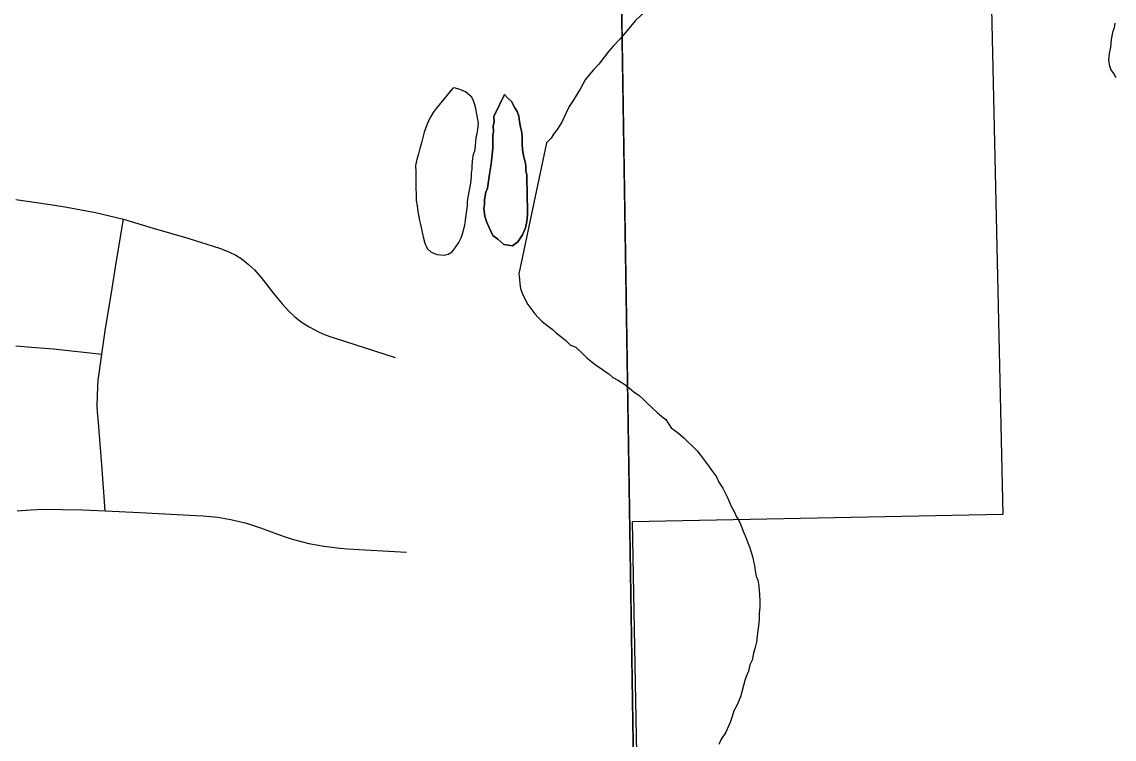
# Model space of a CAD drawing. Extents: x 103424 to 290657, y 38711 to 110967.
# Drawn here: x 214250.4434 to 214250.7107, y 40214.342 to 40214.5177 of the extents above; entities that cross this region are included whole.
import ezdxf

# ---------------------------------------------------------------- set-up
doc = ezdxf.new("R2010")
doc.units = 0
for name, color, linetype in [('GM_X_City_Street', 7, 'Continuous'), ('GM_X_Corporation', 7, 'Continuous'), ('GM_X_Minor_Lake', 7, 'Continuous'), ('GM_X_Minor_River', 7, 'Continuous')]:
    doc.layers.add(name, color=color, linetype=linetype)

msp = doc.modelspace()

# ---------------------------------------------------------------- linework, layer by layer
at = {"layer": 'GM_X_City_Street'}
for points in [[(214250.44191, 40214.47414), (214250.44643, 40214.47354), (214250.4509, 40214.47289), (214250.45439, 40214.47232), (214250.45789, 40214.47168), (214250.46137, 40214.47098), (214250.46483, 40214.47021), (214250.46829, 40214.46938)], [(214250.46381, 40214.39795), (214250.46292, 40214.40923), (214250.46204, 40214.42052), (214250.46189, 40214.42209), (214250.46182, 40214.42367), (214250.46195, 40214.42842), (214250.46209, 40214.42999), (214250.4623, 40214.43156), (214250.46296, 40214.43634), (214250.46386, 40214.44258), (214250.4652, 40214.45087), (214250.46654, 40214.45916), (214250.46829, 40214.46938)], [(214250.46829, 40214.46938), (214250.47549, 40214.4672), (214250.48399, 40214.4647), (214250.49178, 40214.46223), (214250.49401, 40214.46139), (214250.49576, 40214.46051), (214250.49731, 40214.45956), (214250.49887, 40214.4583), (214250.50028, 40214.45699), (214250.50194, 40214.45509), (214250.50506, 40214.45111), (214250.50712, 40214.4486), (214250.50873, 40214.44684), (214250.5102, 40214.44541), (214250.51131, 40214.44456), (214250.51248, 40214.44377), (214250.51366, 40214.44302), (214250.51489, 40214.44234), (214250.51614, 40214.44171), (214250.51742, 40214.44114), (214250.51873, 40214.44064), (214250.52005, 40214.4402), (214250.53477, 40214.43553)], [(214250.44187, 40214.43831), (214250.44576, 40214.43803), (214250.45116, 40214.43758), (214250.46296, 40214.43634)], [(214250.44224, 40214.39798), (214250.44549, 40214.39819), (214250.44871, 40214.39833), (214250.45325, 40214.39825), (214250.4583, 40214.39816), (214250.46381, 40214.39795), (214250.47226, 40214.39753), (214250.48599, 40214.39684), (214250.48779, 40214.39675), (214250.48957, 40214.39659), (214250.49135, 40214.39637), (214250.49312, 40214.39609), (214250.49487, 40214.39575), (214250.49663, 40214.39535), (214250.49836, 40214.39489), (214250.50009, 40214.39436), (214250.50177, 40214.39378), (214250.50622, 40214.39215), (214250.50804, 40214.39152), (214250.50989, 40214.39095), (214250.51174, 40214.39044), (214250.51361, 40214.38999), (214250.51548, 40214.3896), (214250.51738, 40214.38928), (214250.5193, 40214.38902), (214250.52119, 40214.38881), (214250.52311, 40214.38867), (214250.53749, 40214.38784)]]:
    msp.add_lwpolyline(points, dxfattribs=at)
at = {"layer": 'GM_X_Corporation'}
for points in [[(214249.54399, 40213.78425), (214249.59497, 40213.78534), (214249.64558, 40213.78648), (214249.67196, 40213.78719), (214249.69835, 40213.78791), (214249.74105, 40213.78906), (214249.76925, 40213.78989), (214250.15944, 40213.79934), (214250.28071, 40213.80417), (214250.59348, 40213.81421), (214250.60357, 40213.81454), (214250.59563, 40214.17445), (214250.59525, 40214.19876), (214250.59475, 40214.23045), (214250.59416, 40214.26814), (214250.58213, 40215.03302), (214250.58214, 40215.03695), (214250.58101, 40215.10125), (214247.88425, 40215.10125)], [(214250.36597, 40214.71483), (214250.54917, 40214.71919), (214250.55952, 40214.70799), (214250.56705, 40214.69694), (214250.57635, 40214.68765), (214250.58677, 40214.67847), (214250.58476, 40214.82113), (214250.67389, 40214.82329), (214250.68345, 40214.39707), (214250.59272, 40214.39529), (214250.59512, 40214.26842)]]:
    msp.add_lwpolyline(points, dxfattribs=at)
msp.add_lwpolyline([(214252.9169, 40215.10125), (214250.58101, 40215.10125), (214250.58214, 40215.03695), (214250.58213, 40215.03302), (214250.59416, 40214.26814), (214250.59475, 40214.23045), (214250.59525, 40214.19876), (214250.59563, 40214.17445), (214250.60357, 40213.81454), (214251.4935, 40213.84402), (214251.49479, 40213.84407), (214251.89403, 40213.85729), (214251.9103, 40213.85774), (214252.15851, 40213.8645), (214252.94541, 40213.88639), (214252.94345, 40213.98349), (214252.94211, 40214.05193), (214252.9379, 40214.25624), (214252.93476, 40214.40518), (214252.93118, 40214.55366), (214252.92091, 40214.97111)], close=True, dxfattribs=at)
at = {"layer": 'GM_X_Minor_Lake'}
for points in [[(214250.54888, 40214.50147), (214250.54479, 40214.49645), (214250.54405, 40214.49549), (214250.5435, 40214.49453), (214250.54295, 40214.49357), (214250.5424, 40214.49223), (214250.54186, 40214.4907), (214250.5415, 40214.48936), (214250.54115, 40214.48802), (214250.54079, 40214.48669), (214250.54044, 40214.48535), (214250.54008, 40214.48401), (214250.53973, 40214.48249), (214250.53976, 40214.48097), (214250.53978, 40214.47982), (214250.5398, 40214.47849), (214250.53983, 40214.47697), (214250.53985, 40214.47545), (214250.53988, 40214.47393), (214250.5401, 40214.47261), (214250.54031, 40214.47128), (214250.54052, 40214.46995), (214250.54073, 40214.46901), (214250.54094, 40214.46806), (214250.54156, 40214.46503), (214250.54197, 40214.46351), (214250.54256, 40214.46219), (214250.54353, 40214.46126), (214250.54505, 40214.46072), (214250.54677, 40214.46056), (214250.54771, 40214.46077), (214250.54865, 40214.46135), (214250.54939, 40214.46232), (214250.55032, 40214.46366), (214250.55087, 40214.46481), (214250.55123, 40214.46577), (214250.55176, 40214.46787), (214250.55193, 40214.46921), (214250.5521, 40214.47035), (214250.55227, 40214.47149), (214250.55244, 40214.47264), (214250.55242, 40214.47359), (214250.55259, 40214.47473), (214250.55294, 40214.47645), (214250.55329, 40214.47817), (214250.55345, 40214.47969), (214250.55343, 40214.48064), (214250.55361, 40214.48159), (214250.55359, 40214.48254), (214250.55375, 40214.48426), (214250.55392, 40214.48521), (214250.55428, 40214.48636), (214250.5546, 40214.48941), (214250.55478, 40214.49036), (214250.55495, 40214.49131), (214250.55511, 40214.49284), (214250.5549, 40214.49416), (214250.55469, 40214.49511), (214250.55448, 40214.49644), (214250.55427, 40214.49738), (214250.55388, 40214.49833), (214250.55348, 40214.49927), (214250.55194, 40214.50057), (214250.5506, 40214.50112), (214250.54926, 40214.50148), (214250.54888, 40214.50147)], [(214250.54888, 40214.50147), (214250.54479, 40214.49645), (214250.54405, 40214.49549), (214250.5435, 40214.49453), (214250.54295, 40214.49357), (214250.5424, 40214.49223), (214250.54186, 40214.4907), (214250.5415, 40214.48936), (214250.54115, 40214.48802), (214250.54079, 40214.48669), (214250.54044, 40214.48535), (214250.54008, 40214.48401), (214250.53973, 40214.48249), (214250.53976, 40214.48097), (214250.53978, 40214.47982), (214250.5398, 40214.47849), (214250.53983, 40214.47697), (214250.53985, 40214.47545), (214250.53988, 40214.47393), (214250.5401, 40214.47261), (214250.54031, 40214.47128), (214250.54052, 40214.46995), (214250.54073, 40214.46901), (214250.54094, 40214.46806), (214250.54156, 40214.46503), (214250.54197, 40214.46351), (214250.54256, 40214.46219), (214250.54353, 40214.46126), (214250.54505, 40214.46072), (214250.54677, 40214.46056), (214250.54771, 40214.46077), (214250.54865, 40214.46135), (214250.54939, 40214.46232)], [(214250.54939, 40214.46232), (214250.55032, 40214.46366), (214250.55087, 40214.46481), (214250.55123, 40214.46577), (214250.55176, 40214.46787), (214250.55193, 40214.46921), (214250.5521, 40214.47035), (214250.55227, 40214.47149), (214250.55244, 40214.47264), (214250.55242, 40214.47359), (214250.55259, 40214.47473), (214250.55294, 40214.47645), (214250.55329, 40214.47817), (214250.55345, 40214.47969), (214250.55343, 40214.48064), (214250.55361, 40214.48159), (214250.55359, 40214.48254), (214250.55375, 40214.48426), (214250.55392, 40214.48521), (214250.55428, 40214.48636), (214250.5546, 40214.48941), (214250.55478, 40214.49036), (214250.55495, 40214.49131), (214250.55511, 40214.49284), (214250.5549, 40214.49416), (214250.55469, 40214.49511), (214250.55448, 40214.49644), (214250.55427, 40214.49738), (214250.55388, 40214.49833), (214250.55348, 40214.49927), (214250.55194, 40214.50057), (214250.5506, 40214.50112), (214250.54926, 40214.50148), (214250.54888, 40214.50147)], [(214250.56147, 40214.49985), (214250.55891, 40214.49448), (214250.55894, 40214.49315), (214250.55876, 40214.49219), (214250.55879, 40214.49086), (214250.55861, 40214.48991), (214250.55863, 40214.48896), (214250.55865, 40214.48801), (214250.55867, 40214.48687), (214250.55851, 40214.48515), (214250.55835, 40214.48363), (214250.55818, 40214.4823), (214250.55801, 40214.48134), (214250.55784, 40214.48039), (214250.55767, 40214.47925), (214250.5575, 40214.4781), (214250.55733, 40214.47696), (214250.55697, 40214.476), (214250.55662, 40214.47409), (214250.55664, 40214.47295), (214250.55647, 40214.472), (214250.55669, 40214.4701), (214250.55709, 40214.46878), (214250.55769, 40214.46746), (214250.55867, 40214.46538), (214250.55983, 40214.46445), (214250.56137, 40214.46315), (214250.56347, 40214.46281), (214250.56478, 40214.46378), (214250.56589, 40214.46551)], [(214250.56147, 40214.49985), (214250.56225, 40214.4991), (214250.56321, 40214.49817), (214250.564, 40214.49666), (214250.56459, 40214.49572), (214250.56499, 40214.49458), (214250.5652, 40214.49326), (214250.56541, 40214.49193), (214250.56562, 40214.49098), (214250.56583, 40214.48966), (214250.56586, 40214.48795), (214250.56589, 40214.48643), (214250.56611, 40214.48491), (214250.56652, 40214.48339), (214250.56672, 40214.48245), (214250.56674, 40214.48131), (214250.56695, 40214.48017), (214250.56697, 40214.47903), (214250.56699, 40214.47808), (214250.56701, 40214.47694), (214250.56703, 40214.47599), (214250.56705, 40214.47485), (214250.56707, 40214.4739), (214250.56709, 40214.47276), (214250.56711, 40214.47143), (214250.56713, 40214.47048), (214250.56697, 40214.46876), (214250.56662, 40214.46724), (214250.56589, 40214.46551), (214250.56478, 40214.46378), (214250.56347, 40214.46281), (214250.56137, 40214.46315), (214250.55983, 40214.46445), (214250.55867, 40214.46538), (214250.55769, 40214.46746), (214250.55709, 40214.46878), (214250.55669, 40214.4701), (214250.55647, 40214.472), (214250.55664, 40214.47295), (214250.55662, 40214.47409), (214250.55697, 40214.476), (214250.55733, 40214.47696), (214250.5575, 40214.4781), (214250.55767, 40214.47925), (214250.55784, 40214.48039), (214250.55801, 40214.48134), (214250.55818, 40214.4823), (214250.55835, 40214.48363), (214250.55851, 40214.48515), (214250.55867, 40214.48687), (214250.55865, 40214.48801), (214250.55863, 40214.48896), (214250.55861, 40214.48991), (214250.55879, 40214.49086), (214250.55876, 40214.49219), (214250.55894, 40214.49315), (214250.55891, 40214.49448), (214250.56147, 40214.49985)], [(214250.56589, 40214.46551), (214250.56662, 40214.46724), (214250.56697, 40214.46876), (214250.56713, 40214.47048), (214250.56711, 40214.47143), (214250.56709, 40214.47276), (214250.56707, 40214.4739), (214250.56705, 40214.47485), (214250.56703, 40214.47599), (214250.56701, 40214.47694), (214250.56699, 40214.47808), (214250.56697, 40214.47903), (214250.56695, 40214.48017), (214250.56674, 40214.48131), (214250.56672, 40214.48245), (214250.56652, 40214.48339), (214250.56611, 40214.48491), (214250.56589, 40214.48643), (214250.56586, 40214.48795), (214250.56583, 40214.48966), (214250.56562, 40214.49098), (214250.56541, 40214.49193), (214250.5652, 40214.49326), (214250.56499, 40214.49458), (214250.56459, 40214.49572), (214250.564, 40214.49666), (214250.56321, 40214.49817), (214250.56225, 40214.4991), (214250.56147, 40214.49985)]]:
    msp.add_lwpolyline(points, dxfattribs=at)
at = {"layer": 'GM_X_Minor_River'}
for points in [[(214250.5987, 40214.52391), (214250.59721, 40214.52217), (214250.59573, 40214.52005), (214250.59349, 40214.51792), (214250.59163, 40214.51561), (214250.58977, 40214.51348), (214250.5881, 40214.51174), (214250.58698, 40214.51039), (214250.58586, 40214.50904), (214250.58457, 40214.50731), (214250.58326, 40214.50595), (214250.58233, 40214.5048), (214250.58122, 40214.50345), (214250.58012, 40214.50133), (214250.57827, 40214.49845), (214250.57735, 40214.49691), (214250.57662, 40214.49538), (214250.57552, 40214.49308), (214250.57441, 40214.49135), (214250.57348, 40214.49019), (214250.57293, 40214.48923), (214250.57181, 40214.48807)], [(214250.71085, 40214.51736), (214250.71069, 40214.51621), (214250.71033, 40214.51506), (214250.70998, 40214.51335), (214250.70982, 40214.51144), (214250.70947, 40214.50992), (214250.70931, 40214.5082), (214250.70952, 40214.50688), (214250.70992, 40214.50593), (214250.71051, 40214.50499), (214250.71109, 40214.50405)], [(214250.57181, 40214.48807), (214250.56498, 40214.45601), (214250.56519, 40214.45468), (214250.56521, 40214.45354), (214250.56542, 40214.4524), (214250.56582, 40214.45127), (214250.56622, 40214.45033), (214250.5672, 40214.44844), (214250.56798, 40214.44751), (214250.56895, 40214.44619), (214250.56973, 40214.44526), (214250.57069, 40214.44432), (214250.57185, 40214.44339), (214250.5732, 40214.44247), (214250.57416, 40214.44153), (214250.57532, 40214.4406), (214250.57647, 40214.43967), (214250.57763, 40214.43855), (214250.57897, 40214.43801), (214250.58071, 40214.43633), (214250.58168, 40214.43539), (214250.58283, 40214.43446), (214250.5838, 40214.43372), (214250.58514, 40214.43279), (214250.58611, 40214.43205), (214250.58706, 40214.4315), (214250.58803, 40214.43056), (214250.58937, 40214.42983), (214250.59091, 40214.4289), (214250.59207, 40214.42797), (214250.59322, 40214.42704), (214250.59437, 40214.4263), (214250.59553, 40214.42518), (214250.5965, 40214.42425), (214250.59766, 40214.42313), (214250.59882, 40214.42201), (214250.59997, 40214.42108), (214250.60094, 40214.42034)], [(214250.60094, 40214.42034), (214250.6023, 40214.41827), (214250.60404, 40214.41697), (214250.60539, 40214.41585), (214250.60867, 40214.41268), (214250.60945, 40214.41155), (214250.61042, 40214.41024), (214250.6114, 40214.40893), (214250.61237, 40214.40761), (214250.61334, 40214.4063), (214250.61394, 40214.40498), (214250.61491, 40214.40348), (214250.6155, 40214.40235), (214250.61609, 40214.40122), (214250.61649, 40214.40027), (214250.61708, 40214.39895), (214250.61767, 40214.39782), (214250.61827, 40214.3965), (214250.61885, 40214.39556), (214250.61945, 40214.39424), (214250.62005, 40214.39254), (214250.62064, 40214.39122), (214250.62104, 40214.39009), (214250.62144, 40214.38914), (214250.62184, 40214.38782), (214250.62224, 40214.3865), (214250.62245, 40214.38555), (214250.62266, 40214.3846), (214250.62287, 40214.38328), (214250.62308, 40214.38195), (214250.62348, 40214.38101), (214250.6237, 40214.37949), (214250.62392, 40214.3774), (214250.62395, 40214.37588), (214250.62398, 40214.37436), (214250.62382, 40214.37284), (214250.62384, 40214.37132), (214250.62368, 40214.36979), (214250.62351, 40214.36865), (214250.62335, 40214.36732), (214250.62318, 40214.36579), (214250.62283, 40214.36446), (214250.62247, 40214.36312), (214250.62212, 40214.3614), (214250.62157, 40214.36025), (214250.62122, 40214.35872), (214250.62068, 40214.35738), (214250.62031, 40214.35643), (214250.61925, 40214.35241), (214250.61833, 40214.35031), (214250.6176, 40214.34896), (214250.61724, 40214.34762), (214250.6167, 40214.3461), (214250.61561, 40214.3436), (214250.61449, 40214.34206), (214250.61395, 40214.34072)]]:
    msp.add_lwpolyline(points, dxfattribs=at)

doc.saveas('drawing.dxf')
